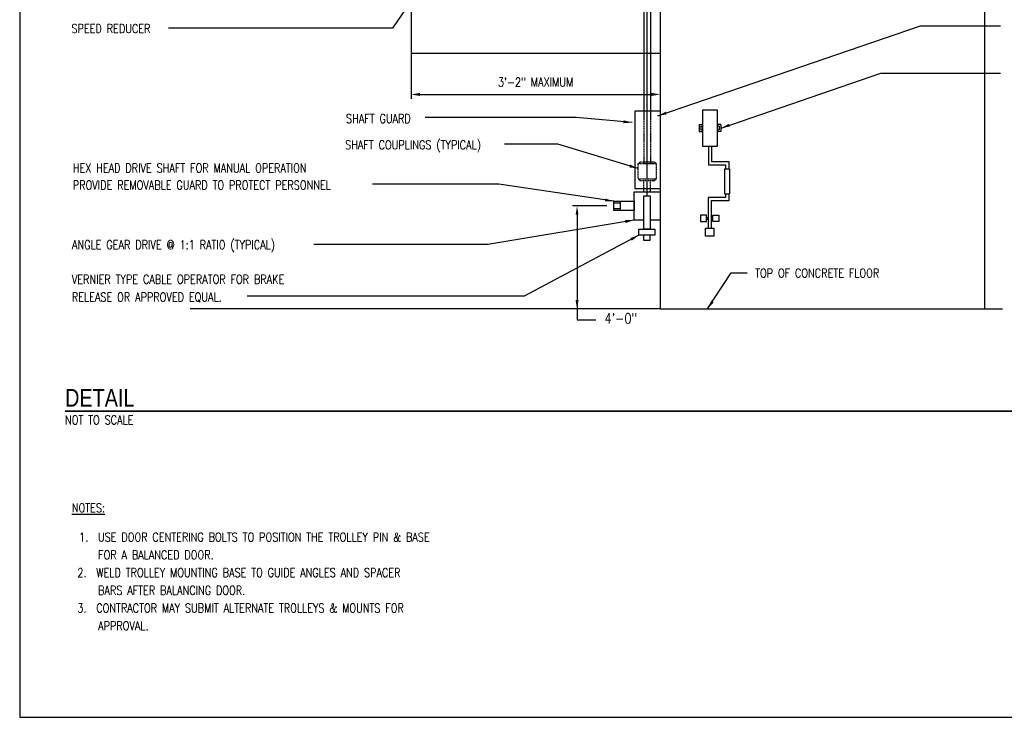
# Model space of a CAD drawing. Header units: inches. Extents: x -9715 to 32893, y -15613 to -1138.
# Tile 260 of 380: x 11451 to 12784, y -13276 to -12331. Entities that reach past the tile are written whole.
import ezdxf
from ezdxf.enums import TextEntityAlignment as Align

# ---------------------------------------------------------------- set-up
doc = ezdxf.new("R2010")
doc.units = ezdxf.units.IN
doc.header["$MEASUREMENT"] = 0
doc.linetypes.add('DASHED', pattern=[0.75, 0.5, -0.25])
doc.linetypes.add('HIDDEN', pattern=[0.375, 0.25, -0.125])
doc.layers.get('0').update_dxf_attribs({"color": 252})
doc.layers.get('DEFPOINTS').update_dxf_attribs({"color": 11})
for name, color, linetype in [('A-ANNO-TITL', 2, 'Continuous'), ('MECHANICAL', 4, 'Continuous'), ('S-ANNO-DIMS', 2, 'Continuous'), ('S-ANNO-TEXT', 2, 'Continuous')]:
    doc.layers.add(name, color=color, linetype=linetype)
doc.styles.add('125', font='romans.shx', dxfattribs={"width": 0.8, "height": 2})
doc.styles.get("Standard").update_dxf_attribs({"font": 'romans.shx', "width": 0.8})
doc.styles.add('TEXT', font='romans.shx', dxfattribs={"width": 0.8, "height": 16})
doc.styles.add('Title', font='swiss.ttf', dxfattribs={"width": 0.8})
doc.dimstyles.new('_DIM1', dxfattribs={"dimtxt": 12, "dimasz": 12, "dimexe": 6, "dimexo": 6, "dimgap": 0.09375, "dimtad": 1, "dimdec": 4, "dimzin": 3, "dimdsep": 46, "dimlunit": 4, "dimtxsty": 'Standard', "dimcen": 0.09375, "dimclrd": 1, "dimclre": 1, "dimadec": 0, "dimazin": 0, "dimtfac": 1, "dimtdec": 4, "dimtix": 1, "dimtofl": 0, "dimtmove": 2, "dimatfit": 3, "dimfxl": 1, "dimtvp": 0.5, "dimtolj": 1, "dimtzin": 3, "dimarcsym": 0})

# ---------------------------------------------------------------- blocks, each defined once
blk = doc.blocks.new('*D530')
at = {"layer": 'DEFPOINTS', "color": 0}
for p in [(12252.1, -12583.5), (12205.8, -12723), (12252.1, -12723)]:
    blk.add_point(p, dxfattribs=at)
at = {"layer": 'S-ANNO-DIMS', "color": 1, "lineweight": -2}
for p, q in [((12246.1, -12583.5), (12199.8, -12583.5)), ((12205.8, -12595.5), (12205.8, -12711)), ((12246.1, -12723), (12199.8, -12723))]:
    blk.add_line(p, q, dxfattribs=at)
at = {"layer": 'S-ANNO-DIMS', "color": 1}
for points in [[(12203.8, -12595.5), (12207.8, -12595.5), (12205.8, -12583.5)], [(12203.8, -12711), (12207.8, -12711), (12205.8, -12723)]]:
    blk.add_solid(points, dxfattribs=at)
blk = doc.blocks.new('NAVFAC_Anno_Title_T1')
at = {"color": 0, "linetype": 'ByBlock', "lineweight": -2, "style": 'Title'}
blk.add_attdef('TITLE', (0, 0.5), '', height=2, dxfattribs=at)
at = {"color": 0, "linetype": 'ByBlock', "lineweight": -2, "style": 'TEXT', "width": 0.8}
blk.add_attdef('SCALE', text='', height=1, dxfattribs=at).set_placement((0, -0.5), align=Align.TOP_LEFT)

msp = doc.modelspace()

# ---------------------------------------------------------------- linework, layer by layer
at = {"layer": 'A-ANNO-TITL', "const_width": 2.4}
msp.add_lwpolyline([(11512.84292, -12861.18425), (13042.10118, -12861.18425)], dxfattribs=at)
at = {"layer": 'DEFPOINTS'}
msp.add_lwpolyline([(11451.37958, -13275.60105), (14331.37958, -13275.60105), (14331.37958, -11307.60105), (11451.37958, -11307.60105)], close=True, dxfattribs=at)
at = {"layer": 'MECHANICAL', "color": 2}
for p, q in [((12318.38279, -11896.7132), (12318.38279, -12722.9513)), ((12757.44259, -12007.92944), (12757.44259, -12722.9513)), ((12296.21754, -12319.64504), (12296.21754, -12455.10857)), ((12305.21754, -12319.64504), (12305.21754, -12455.10857)), ((12284.03549, -12455.10857), (12284.03549, -12559.96042)), ((12318.38279, -12455.10857), (12284.03549, -12455.10857)), ((12376.25697, -12502.99371), (12376.25697, -12453.22963)), ((12376.25697, -12453.22963), (12395.23599, -12453.22963)), ((12395.23599, -12453.22963), (12395.23599, -12502.99371)), ((12371.09863, -12473.45256), (12371.09863, -12482.77079)), ((12371.09863, -12473.45256), (12376.25697, -12473.45256)), ((12400.39433, -12473.45256), (12395.23599, -12473.45256)), ((12400.39433, -12473.45256), (12400.39433, -12482.77079)), ((12371.09863, -12482.77079), (12376.25697, -12482.77079)), ((12400.39433, -12482.77079), (12395.23599, -12482.77079)), ((12395.23599, -12502.99371), (12376.25697, -12502.99371)), ((12383.49648, -12502.99371), (12383.49648, -12527.86375)), ((12387.99648, -12502.99371), (12387.99648, -12523.36375)), ((12387.99648, -12523.36375), (12411.04243, -12523.36375)), ((12411.04243, -12523.36375), (12411.04243, -12533.08017)), ((12383.49648, -12527.86375), (12406.54243, -12527.86375)), ((12405.41743, -12533.08017), (12405.41743, -12567.00662)), ((12405.41743, -12533.08017), (12412.16743, -12533.08017)), ((12406.54243, -12527.86375), (12406.54243, -12533.08017)), ((12412.16743, -12533.08017), (12412.16743, -12567.00662)), ((12284.03549, -12559.96042), (12318.38279, -12559.96042)), ((12296.15466, -12564.31656), (12296.15466, -12559.96042)), ((12305.15466, -12564.31656), (12305.15466, -12559.96042)), ((12405.41743, -12567.00662), (12412.16743, -12567.00662)), ((12406.54243, -12567.00662), (12406.54243, -12572.22304)), ((12411.04243, -12567.00662), (12411.04243, -12576.72304)), ((12255.65572, -12589.73595), (12255.65572, -12577.26633)), ((12255.65572, -12577.26633), (12282.92652, -12577.26633)), ((12255.65572, -12579.51633), (12264.65572, -12579.51633)), ((12264.65572, -12589.73595), (12264.65572, -12577.26633)), ((12282.92652, -12577.26633), (12282.92652, -12589.73595)), ((12282.92652, -12589.08706), (12282.92652, -12580.08706)), ((12383.0446, -12572.22304), (12383.0446, -12613.37951)), ((12406.54243, -12572.22304), (12383.0446, -12572.22304)), ((12387.5446, -12576.72304), (12387.5446, -12613.37951)), ((12411.04243, -12576.72304), (12387.5446, -12576.72304)), ((12264.65572, -12587.48595), (12255.65572, -12587.48595)), ((12282.92652, -12589.73595), (12255.65572, -12589.73595)), ((12372.7672, -12596.06988), (12372.7672, -12604.50738)), ((12381.2047, -12596.06988), (12372.7672, -12596.06988)), ((12372.7672, -12604.50738), (12381.2047, -12604.50738)), ((12381.2047, -12604.50738), (12381.2047, -12596.06988)), ((12381.2047, -12599.16363), (12383.0446, -12599.16363)), ((12381.2047, -12601.41363), (12383.0446, -12601.41363)), ((12389.38449, -12599.16363), (12387.5446, -12599.16363)), ((12389.38449, -12601.41363), (12387.5446, -12601.41363)), ((12389.38449, -12596.06988), (12397.82199, -12596.06988)), ((12389.38449, -12604.50738), (12389.38449, -12596.06988)), ((12397.82199, -12604.50738), (12389.38449, -12604.50738)), ((12397.82199, -12596.06988), (12397.82199, -12604.50738)), ((12379.6696, -12624.62951), (12379.6696, -12613.37951)), ((12379.6696, -12613.37951), (12390.9196, -12613.37951)), ((12390.9196, -12613.37951), (12390.9196, -12624.62951)), ((12390.9196, -12624.62951), (12379.6696, -12624.62951)), ((12318.38279, -12722.9513), (11682.163, -12722.9513)), ((12318.38279, -12722.9513), (12781.83384, -12722.9513))]:
    msp.add_line(p, q, dxfattribs=at)
at = {"layer": 'MECHANICAL', "color": 4}
msp.add_line((12300.71754, -12569.65924), (12300.71754, -12040.37374), dxfattribs=at)
at = {"layer": 'MECHANICAL', "color": 2, "linetype": 'HIDDEN'}
for p, q in [((12296.21754, -12455.10857), (12296.21754, -12526.67136)), ((12305.21754, -12455.10857), (12305.21754, -12526.67136)), ((12288.7153, -12526.67136), (12290.9653, -12524.42136)), ((12288.7153, -12546.86369), (12288.7153, -12526.67136)), ((12313.31761, -12526.67136), (12288.7153, -12526.67136)), ((12311.06761, -12524.42136), (12290.9653, -12524.42136)), ((12313.31761, -12526.67136), (12311.06761, -12524.42136)), ((12313.31761, -12546.86369), (12313.31761, -12526.67136)), ((12288.7153, -12546.86369), (12313.31761, -12546.86369)), ((12288.7153, -12546.86369), (12290.9653, -12549.11369)), ((12290.9653, -12549.11369), (12311.06761, -12549.11369)), ((12296.15466, -12559.96042), (12296.15466, -12546.86369)), ((12305.15466, -12559.96042), (12305.15466, -12546.86369)), ((12313.31761, -12546.86369), (12311.06761, -12549.11369))]:
    msp.add_line(p, q, dxfattribs=at)
at = {"layer": 'MECHANICAL', "color": 2, "linetype": 'DASHED'}
for p, q in [((12373.54792, -12475.49092), (12376.25697, -12475.49092)), ((12373.54792, -12475.49092), (12373.54792, -12480.73242)), ((12373.54792, -12480.73242), (12376.25697, -12480.73242)), ((12397.94503, -12475.49092), (12395.23599, -12475.49092)), ((12397.94503, -12480.73242), (12395.23599, -12480.73242)), ((12397.94503, -12475.49092), (12397.94503, -12480.73242))]:
    msp.add_line(p, q, dxfattribs=at)
at = {"layer": 'MECHANICAL'}
msp.add_lwpolyline([(11981.06307, -12376.55422), (12318.38279, -12376.55422)], dxfattribs=at)
at = {"layer": 'MECHANICAL', "color": 2}
for points in [[(12296.1249, -12602.68571), (12282.92652, -12602.68571), (12282.92652, -12564.31656), (12318.38279, -12564.31656), (12318.38279, -12602.68571)], [(12318.38279, -12602.68571), (12304.56111, -12602.68571)]]:
    msp.add_lwpolyline(points, dxfattribs=at)
for points in [[(12296.1249, -12569.65924), (12304.56111, -12569.65924), (12304.56111, -12615.02319), (12296.1249, -12615.02319)], [(12289.62199, -12615.02319), (12311.06402, -12615.02319), (12311.06402, -12623.11134), (12289.62199, -12623.11134)], [(12295.94914, -12629.79285), (12304.73686, -12629.79285), (12304.73686, -12623.11134), (12295.94914, -12623.11134)]]:
    msp.add_lwpolyline(points, close=True, dxfattribs=at)
at = {"layer": 'S-ANNO-DIMS', "color": 1}
for p, q in [((11981.06307, -12081.4851), (11981.06307, -12438.63192)), ((11993.06307, -12432.63192), (12306.38279, -12432.63192))]:
    msp.add_line(p, q, dxfattribs=at)
at = {"layer": 'S-ANNO-DIMS'}
for p, q in [((12205.75134, -12710.9513), (12205.75134, -12737.46268)), ((12205.75134, -12737.46268), (12231.34276, -12737.46268))]:
    msp.add_line(p, q, dxfattribs=at)
at = {"layer": 'S-ANNO-DIMS', "color": 1}
for points in [[(11993.06307, -12430.63192), (11993.06307, -12434.63192), (11981.06307, -12432.63192)], [(12306.38279, -12430.63192), (12306.38279, -12434.63192), (12318.38279, -12432.63192)]]:
    msp.add_solid(points, dxfattribs=at)

# ---------------------------------------------------------------- block references
at = {"layer": 'A-ANNO-TITL'}
ref = msp.add_blockref('NAVFAC_Anno_Title_T1', (11512.84292, -12861.18425), dxfattribs=dict(at, xscale=12, yscale=12, zscale=12))
ref.add_attrib('TITLE', 'DETAIL', (11512.84292, -12855.18425), dxfattribs={"layer": '0', "color": 0, "linetype": 'ByBlock', "lineweight": -2, "height": 24, "style": 'Title', "width": 0.8})
ref.add_attrib('SCALE', 'NOT TO SCALE', dxfattribs={"layer": '0', "color": 0, "linetype": 'ByBlock', "lineweight": -2, "height": 12, "style": 'TEXT', "width": 0.8}).set_placement((11512.84292, -12867.18425), align=Align.TOP_LEFT)

# ---------------------------------------------------------------- texts
at = {"layer": 'S-ANNO-TEXT', "color": 2, "style": '125', "width": 0.8}
for s, p in [('SPEED REDUCER', (11521.43325, -12349.45841)), ('SHAFT GUARD', (11893.16814, -12471.27339)), ('SHAFT COUPLINGS (TYPICAL)', (11891.89062, -12506.83163)), ('HEX HEAD DRIVE SHAFT FOR MANUAL OPERATION', (11523.24681, -12538.17764)), ('PROVIDE REMOVABLE GUARD TO PROTECT PERSONNEL', (11523.24681, -12561.27167)), ('ANGLE GEAR DRIVE @ 1:1 RATIO (TYPICAL)', (11522.2028, -12642.03297)), ('TOP OF CONCRETE FLOOR', (12446.93551, -12680.47111)), ('VERNIER TYPE CABLE OPERATOR FOR BRAKE', (11521.96074, -12688.78312)), ('RELEASE OR APPROVED EQUAL.', (11521.96074, -12712.78312)), ('%%UNOTES:', (11521.96074, -12998.12701)), ('1.  USE DOOR CENTERING BOLTS TO POSITION THE TROLLEY PIN & BASE', (11531.87351, -13037.75135)), ('   FOR A BALANCED DOOR.', (11536.03575, -13061.75135)), ('2.  WELD TROLLEY MOUNTING BASE TO GUIDE ANGLES AND SPACER', (11529.49508, -13085.75135)), ('   BARS AFTER BALANCING DOOR.', (11536.03575, -13109.75135)), ('3.  CONTRACTOR MAY SUBMIT ALTERNATE TROLLEYS & MOUNTS FOR', (11529.49508, -13133.75135)), ('   APPROVAL.', (11536.03575, -13157.75135))]:
    msp.add_text(s, height=12, dxfattribs=at).set_placement(p)
msp.add_text('4\'-0"', height=14, dxfattribs=at).set_placement((12265.03739, -12742.69028), align=Align.CENTER)
at = {"layer": 'S-ANNO-TEXT', "color": 2, "insert": (12149.72293, -12415.91471), "char_height": 12, "attachment_point": 5, "style": '125'}
msp.add_mtext('\\A1;3\'-2" MAXIMUM', dxfattribs=at)

# ---------------------------------------------------------------- dimensions: what is measured, and where the dimension line sits
at = {"layer": 'S-ANNO-DIMS'}
dim = msp.add_linear_dim(base=(12205.75134, -12722.9513), p1=(12252.13404, -12583.50114), p2=(12252.13404, -12722.9513), angle=90, text=' ', dimstyle='_DIM1', dxfattribs=at)
dim.commit()
dim.dimension.update_dxf_attribs({"geometry": '*D530', "text_midpoint": (12205.75134, -12653.22622)})

# ---------------------------------------------------------------- leaders
for points in [[(12182.42462, -12010.3382), (11955.80293, -12343.10832), (11652.98405, -12343.10832)], [(12315.25888, -12461.60528), (12670.80244, -12339.64155), (12778.78495, -12339.64155)], [(12400.65771, -12478.14427), (12616.94162, -12403.95141), (12778.78495, -12403.95141)], [(12280.51515, -12470.68641), (12204.76943, -12463.92294), (12000.20118, -12463.92294)], [(12288.69322, -12532.91493), (12179.92152, -12500.04456), (12107.36965, -12500.04456)], [(12255.65572, -12577.26633), (12100.13426, -12554.01329), (11928.75553, -12554.01329)], [(12282.92652, -12602.68571), (12085.10105, -12635.64129), (11849.37147, -12635.64129)], [(12289.62199, -12623.11134), (12134.1141, -12705.57038), (11759.21388, -12705.57038)], [(12382.51726, -12722.9513), (12414.27279, -12673.89824), (12435.91822, -12673.89824)]]:
    msp.add_leader(points, dimstyle='_DIM1', override={"dimgap": 0.09375, "dimtad": 0}, dxfattribs=at)

doc.saveas('drawing.dxf')
